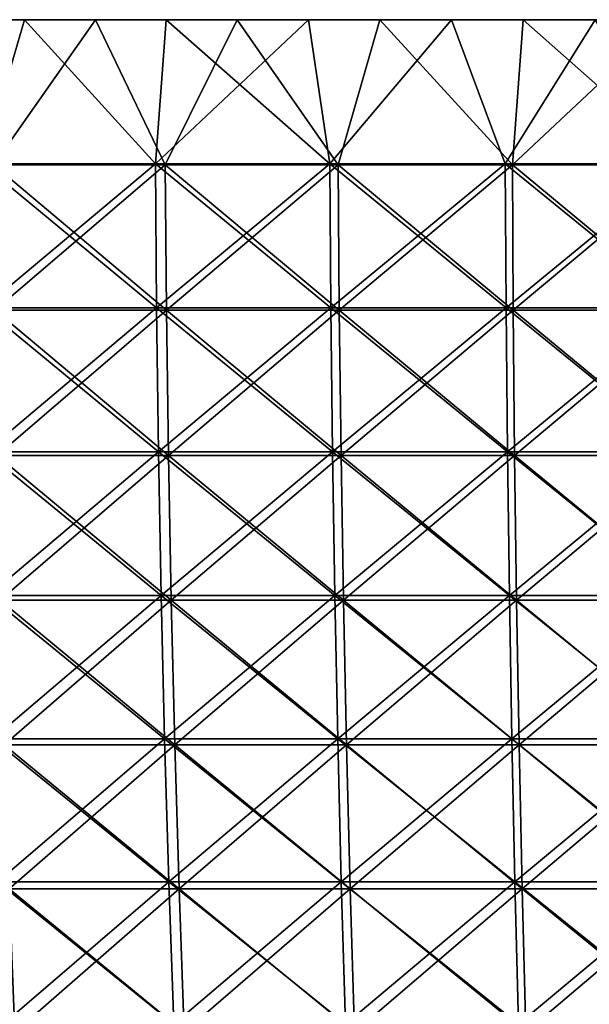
# Model space of a CAD drawing. Header units: millimetres. Extents: x -250 to 250, y 3898 to 4150.
# Tile 500 of 558: x -59 to -35, y 4107 to 4150. Entities that reach past the tile are written whole.
import ezdxf

# ---------------------------------------------------------------- set-up
doc = ezdxf.new("R2010")
doc.units = ezdxf.units.MM
doc.header["$LTSCALE"] = 5.599365
for name, color, linetype in [('1', 7, 'CONTINUOUS'), ('2', 7, 'CONTINUOUS'), ('3', 7, 'CONTINUOUS'), ('4', 7, 'CONTINUOUS'), ('5', 7, 'CONTINUOUS')]:
    doc.layers.add(name, color=color, linetype=linetype)

msp = doc.modelspace()

# ---------------------------------------------------------------- linework, layer by layer
at = {"layer": '1', "color": 251, "linetype": 'Continuous', "true_color": 0x504f50}
for points in [[(-65.21, 4150, 241.345), (-59.125, 4150, 242.908), (-56.06, 4150, 241.581), (-65.21, 4150, 241.345)], [(-62.162, 4150, 240.083), (-65.21, 4150, 241.345), (-56.06, 4150, 241.581), (-62.162, 4150, 240.083)], [(-59.125, 4150, -242.908), (-65.21, 4150, -241.345), (-56.06, 4150, -241.581), (-59.125, 4150, -242.908)], [(-56.06, 4150, -241.581), (-65.21, 4150, -241.345), (-62.162, 4150, -240.083), (-56.06, 4150, -241.581)], [(-59.125, 4150, 242.908), (-53.002, 4150, 244.317), (-49.922, 4150, 242.923), (-59.125, 4150, 242.908)], [(-56.06, 4150, 241.581), (-59.125, 4150, 242.908), (-49.922, 4150, 242.923), (-56.06, 4150, 241.581)], [(-53.002, 4150, -244.317), (-59.125, 4150, -242.908), (-43.753, 4150, -244.11), (-53.002, 4150, -244.317)], [(-43.753, 4150, -244.11), (-59.125, 4150, -242.908), (-49.923, 4150, -242.923), (-43.753, 4150, -244.11)], [(-49.923, 4150, -242.923), (-59.125, 4150, -242.908), (-56.06, 4150, -241.581), (-49.923, 4150, -242.923)], [(-53.002, 4150, 244.317), (-46.845, 4150, 245.572), (-37.554, 4150, 245.14), (-53.002, 4150, 244.317)], [(-49.922, 4150, 242.923), (-53.002, 4150, 244.317), (-43.752, 4150, 244.11), (-49.922, 4150, 242.923)], [(-43.752, 4150, 244.11), (-53.002, 4150, 244.317), (-37.554, 4150, 245.14), (-43.752, 4150, 244.11)], [(-46.845, 4150, -245.572), (-53.002, 4150, -244.317), (-37.554, 4150, -245.14), (-46.845, 4150, -245.572)], [(-37.554, 4150, -245.14), (-53.002, 4150, -244.317), (-43.753, 4150, -244.11), (-37.554, 4150, -245.14)], [(-46.845, 4150, 245.572), (-40.659, 4150, 246.671), (-31.332, 4150, 246.013), (-46.845, 4150, 245.572)], [(-37.554, 4150, 245.14), (-46.845, 4150, 245.572), (-31.332, 4150, 246.013), (-37.554, 4150, 245.14)], [(-40.659, 4150, -246.671), (-46.845, 4150, -245.572), (-31.332, 4150, -246.013), (-40.659, 4150, -246.671)], [(-31.332, 4150, -246.013), (-46.845, 4150, -245.572), (-37.554, 4150, -245.14), (-31.332, 4150, -246.013)], [(-40.659, 4150, 246.671), (-34.448, 4150, 247.615), (-25.089, 4150, 246.728), (-40.659, 4150, 246.671)], [(-31.332, 4150, 246.013), (-40.659, 4150, 246.671), (-25.089, 4150, 246.728), (-31.332, 4150, 246.013)], [(-34.448, 4150, -247.615), (-40.659, 4150, -246.671), (-18.832, 4150, -247.284), (-34.448, 4150, -247.615)], [(-18.832, 4150, -247.284), (-40.659, 4150, -246.671), (-25.09, 4150, -246.728), (-18.832, 4150, -247.284)], [(-25.09, 4150, -246.728), (-40.659, 4150, -246.671), (-31.332, 4150, -246.013), (-25.09, 4150, -246.728)]]:
    msp.add_3dface(points, dxfattribs=at)
at = {"layer": '2', "color": 251, "linetype": 'Continuous', "true_color": 0x504f50}
for points in [[(-65.21, 4150, -241.345), (-59.125, 4150, -242.908), (-60.96, 4143.772, -242.374), (-65.21, 4150, -241.345)], [(-59.125, 4150, -242.908), (-53.467, 4143.772, -244.136), (-60.96, 4143.772, -242.374), (-59.125, 4150, -242.908)], [(-59.125, 4150, -242.908), (-53.002, 4150, -244.317), (-53.467, 4143.772, -244.136), (-59.125, 4150, -242.908)], [(-53.002, 4150, -244.317), (-46.845, 4150, -245.572), (-53.467, 4143.772, -244.136), (-53.002, 4150, -244.317)], [(-46.845, 4150, -245.572), (-45.923, 4143.772, -245.667), (-53.467, 4143.772, -244.136), (-46.845, 4150, -245.572)], [(-46.845, 4150, -245.572), (-40.659, 4150, -246.671), (-45.923, 4143.772, -245.667), (-46.845, 4150, -245.572)], [(-40.659, 4150, -246.671), (-38.336, 4143.772, -246.965), (-45.923, 4143.772, -245.667), (-40.659, 4150, -246.671)], [(-40.659, 4150, -246.671), (-34.448, 4150, -247.615), (-38.336, 4143.772, -246.965), (-40.659, 4150, -246.671)], [(-34.448, 4150, -247.615), (-30.713, 4143.772, -248.028), (-38.336, 4143.772, -246.965), (-34.448, 4150, -247.615)], [(-53.467, 4143.772, -244.136), (-60.903, 4137.541, -242.148), (-60.96, 4143.772, -242.374), (-53.467, 4143.772, -244.136)], [(-53.417, 4137.541, -243.909), (-60.903, 4137.541, -242.148), (-53.467, 4143.772, -244.136), (-53.417, 4137.541, -243.909)], [(-45.923, 4143.772, -245.667), (-53.417, 4137.541, -243.909), (-53.467, 4143.772, -244.136), (-45.923, 4143.772, -245.667)], [(-45.88, 4137.541, -245.438), (-53.417, 4137.541, -243.909), (-45.923, 4143.772, -245.667), (-45.88, 4137.541, -245.438)], [(-38.336, 4143.772, -246.965), (-45.88, 4137.541, -245.438), (-45.923, 4143.772, -245.667), (-38.336, 4143.772, -246.965)], [(-38.3, 4137.541, -246.734), (-45.88, 4137.541, -245.438), (-38.336, 4143.772, -246.965), (-38.3, 4137.541, -246.734)], [(-30.713, 4143.772, -248.028), (-38.3, 4137.541, -246.734), (-38.336, 4143.772, -246.965), (-30.713, 4143.772, -248.028)], [(-30.684, 4137.541, -247.797), (-38.3, 4137.541, -246.734), (-30.713, 4143.772, -248.028), (-30.684, 4137.541, -247.797)], [(-53.417, 4137.541, -243.909), (-60.808, 4131.318, -241.771), (-60.903, 4137.541, -242.148), (-53.417, 4137.541, -243.909)], [(-53.334, 4131.318, -243.529), (-60.808, 4131.318, -241.771), (-53.417, 4137.541, -243.909), (-53.334, 4131.318, -243.529)], [(-45.88, 4137.541, -245.438), (-53.334, 4131.318, -243.529), (-53.417, 4137.541, -243.909), (-45.88, 4137.541, -245.438)], [(-45.809, 4131.318, -245.056), (-53.334, 4131.318, -243.529), (-45.88, 4137.541, -245.438), (-45.809, 4131.318, -245.056)], [(-38.3, 4137.541, -246.734), (-45.809, 4131.318, -245.056), (-45.88, 4137.541, -245.438), (-38.3, 4137.541, -246.734)], [(-38.241, 4131.318, -246.351), (-45.809, 4131.318, -245.056), (-38.3, 4137.541, -246.734), (-38.241, 4131.318, -246.351)], [(-30.684, 4137.541, -247.797), (-38.241, 4131.318, -246.351), (-38.3, 4137.541, -246.734), (-30.684, 4137.541, -247.797)], [(-30.636, 4131.318, -247.411), (-38.241, 4131.318, -246.351), (-30.684, 4137.541, -247.797), (-30.636, 4131.318, -247.411)], [(-53.334, 4131.318, -243.529), (-60.675, 4125.107, -241.244), (-60.808, 4131.318, -241.771), (-53.334, 4131.318, -243.529)], [(-53.217, 4125.107, -242.998), (-60.675, 4125.107, -241.244), (-53.334, 4131.318, -243.529), (-53.217, 4125.107, -242.998)], [(-45.809, 4131.318, -245.056), (-53.217, 4125.107, -242.998), (-53.334, 4131.318, -243.529), (-45.809, 4131.318, -245.056)], [(-45.709, 4125.107, -244.522), (-53.217, 4125.107, -242.998), (-45.809, 4131.318, -245.056), (-45.709, 4125.107, -244.522)], [(-38.241, 4131.318, -246.351), (-45.709, 4125.107, -244.522), (-45.809, 4131.318, -245.056), (-38.241, 4131.318, -246.351)], [(-38.157, 4125.107, -245.814), (-45.709, 4125.107, -244.522), (-38.241, 4131.318, -246.351), (-38.157, 4125.107, -245.814)], [(-30.636, 4131.318, -247.411), (-38.157, 4125.107, -245.814), (-38.241, 4131.318, -246.351), (-30.636, 4131.318, -247.411)], [(-30.569, 4125.107, -246.872), (-38.157, 4125.107, -245.814), (-30.636, 4131.318, -247.411), (-30.569, 4125.107, -246.872)], [(-53.217, 4125.107, -242.998), (-60.505, 4118.911, -240.567), (-60.675, 4125.107, -241.244), (-53.217, 4125.107, -242.998)], [(-53.068, 4118.911, -242.316), (-60.505, 4118.911, -240.567), (-53.217, 4125.107, -242.998), (-53.068, 4118.911, -242.316)], [(-45.709, 4125.107, -244.522), (-53.068, 4118.911, -242.316), (-53.217, 4125.107, -242.998), (-45.709, 4125.107, -244.522)], [(-45.581, 4118.911, -243.836), (-53.068, 4118.911, -242.316), (-45.709, 4125.107, -244.522), (-45.581, 4118.911, -243.836)], [(-38.157, 4125.107, -245.814), (-45.581, 4118.911, -243.836), (-45.709, 4125.107, -244.522), (-38.157, 4125.107, -245.814)], [(-38.05, 4118.911, -245.124), (-45.581, 4118.911, -243.836), (-38.157, 4125.107, -245.814), (-38.05, 4118.911, -245.124)], [(-30.569, 4125.107, -246.872), (-38.05, 4118.911, -245.124), (-38.157, 4125.107, -245.814), (-30.569, 4125.107, -246.872)], [(-30.484, 4118.911, -246.179), (-38.05, 4118.911, -245.124), (-30.569, 4125.107, -246.872), (-30.484, 4118.911, -246.179)], [(-53.068, 4118.911, -242.316), (-60.297, 4112.734, -239.741), (-60.505, 4118.911, -240.567), (-53.068, 4118.911, -242.316)], [(-52.886, 4112.734, -241.484), (-60.297, 4112.734, -239.741), (-53.068, 4118.911, -242.316), (-52.886, 4112.734, -241.484)], [(-45.581, 4118.911, -243.836), (-52.886, 4112.734, -241.484), (-53.068, 4118.911, -242.316), (-45.581, 4118.911, -243.836)], [(-45.424, 4112.734, -242.998), (-52.886, 4112.734, -241.484), (-45.581, 4118.911, -243.836), (-45.424, 4112.734, -242.998)], [(-38.05, 4118.911, -245.124), (-45.424, 4112.734, -242.998), (-45.581, 4118.911, -243.836), (-38.05, 4118.911, -245.124)], [(-37.919, 4112.734, -244.281), (-45.424, 4112.734, -242.998), (-38.05, 4118.911, -245.124), (-37.919, 4112.734, -244.281)], [(-30.484, 4118.911, -246.179), (-37.919, 4112.734, -244.281), (-38.05, 4118.911, -245.124), (-30.484, 4118.911, -246.179)], [(-30.379, 4112.734, -245.333), (-37.919, 4112.734, -244.281), (-30.484, 4118.911, -246.179), (-30.379, 4112.734, -245.333)], [(-52.886, 4112.734, -241.484), (-60.052, 4106.581, -238.765), (-60.297, 4112.734, -239.741), (-52.886, 4112.734, -241.484)], [(-52.67, 4106.581, -240.501), (-60.052, 4106.581, -238.765), (-52.886, 4112.734, -241.484), (-52.67, 4106.581, -240.501)], [(-45.424, 4112.734, -242.998), (-52.67, 4106.581, -240.501), (-52.886, 4112.734, -241.484), (-45.424, 4112.734, -242.998)], [(-45.239, 4106.581, -242.009), (-52.67, 4106.581, -240.501), (-45.424, 4112.734, -242.998), (-45.239, 4106.581, -242.009)], [(-37.919, 4112.734, -244.281), (-45.239, 4106.581, -242.009), (-45.424, 4112.734, -242.998), (-37.919, 4112.734, -244.281)], [(-37.765, 4106.581, -243.287), (-45.239, 4106.581, -242.009), (-37.919, 4112.734, -244.281), (-37.765, 4106.581, -243.287)], [(-30.379, 4112.734, -245.333), (-37.765, 4106.581, -243.287), (-37.919, 4112.734, -244.281), (-30.379, 4112.734, -245.333)], [(-30.255, 4106.581, -244.335), (-37.765, 4106.581, -243.287), (-30.379, 4112.734, -245.333), (-30.255, 4106.581, -244.335)]]:
    msp.add_3dface(points, dxfattribs=at)
at = {"layer": '3', "color": 251, "linetype": 'Continuous', "true_color": 0x504f50}
for points in [[(-59.125, 4150, 242.908), (-65.21, 4150, 241.345), (-60.96, 4143.772, 242.374), (-59.125, 4150, 242.908)], [(-59.125, 4150, 242.908), (-60.96, 4143.772, 242.374), (-53.467, 4143.772, 244.136), (-59.125, 4150, 242.908)], [(-53.002, 4150, 244.317), (-59.125, 4150, 242.908), (-53.467, 4143.772, 244.136), (-53.002, 4150, 244.317)], [(-53.002, 4150, 244.317), (-53.467, 4143.772, 244.136), (-45.923, 4143.772, 245.667), (-53.002, 4150, 244.317)], [(-46.845, 4150, 245.572), (-53.002, 4150, 244.317), (-45.923, 4143.772, 245.667), (-46.845, 4150, 245.572)], [(-40.659, 4150, 246.671), (-46.845, 4150, 245.572), (-45.923, 4143.772, 245.667), (-40.659, 4150, 246.671)], [(-40.659, 4150, 246.671), (-45.923, 4143.772, 245.667), (-38.336, 4143.772, 246.965), (-40.659, 4150, 246.671)], [(-34.448, 4150, 247.615), (-40.659, 4150, 246.671), (-38.336, 4143.772, 246.965), (-34.448, 4150, 247.615)], [(-34.448, 4150, 247.615), (-38.336, 4143.772, 246.965), (-30.713, 4143.772, 248.028), (-34.448, 4150, 247.615)], [(-60.903, 4137.541, 242.148), (-53.417, 4137.541, 243.909), (-60.96, 4143.772, 242.374), (-60.903, 4137.541, 242.148)], [(-60.96, 4143.772, 242.374), (-53.417, 4137.541, 243.909), (-53.467, 4143.772, 244.136), (-60.96, 4143.772, 242.374)], [(-53.417, 4137.541, 243.909), (-45.88, 4137.541, 245.438), (-53.467, 4143.772, 244.136), (-53.417, 4137.541, 243.909)], [(-53.467, 4143.772, 244.136), (-45.88, 4137.541, 245.438), (-45.923, 4143.772, 245.667), (-53.467, 4143.772, 244.136)], [(-45.88, 4137.541, 245.438), (-38.3, 4137.541, 246.734), (-45.923, 4143.772, 245.667), (-45.88, 4137.541, 245.438)], [(-45.923, 4143.772, 245.667), (-38.3, 4137.541, 246.734), (-38.336, 4143.772, 246.965), (-45.923, 4143.772, 245.667)], [(-38.3, 4137.541, 246.734), (-30.684, 4137.541, 247.797), (-38.336, 4143.772, 246.965), (-38.3, 4137.541, 246.734)], [(-38.336, 4143.772, 246.965), (-30.684, 4137.541, 247.797), (-30.713, 4143.772, 248.028), (-38.336, 4143.772, 246.965)], [(-60.808, 4131.318, 241.771), (-53.334, 4131.318, 243.529), (-60.903, 4137.541, 242.148), (-60.808, 4131.318, 241.771)], [(-60.903, 4137.541, 242.148), (-53.334, 4131.318, 243.529), (-53.417, 4137.541, 243.909), (-60.903, 4137.541, 242.148)], [(-53.334, 4131.318, 243.529), (-45.809, 4131.318, 245.056), (-53.417, 4137.541, 243.909), (-53.334, 4131.318, 243.529)], [(-53.417, 4137.541, 243.909), (-45.809, 4131.318, 245.056), (-45.88, 4137.541, 245.438), (-53.417, 4137.541, 243.909)], [(-45.809, 4131.318, 245.056), (-38.241, 4131.318, 246.351), (-45.88, 4137.541, 245.438), (-45.809, 4131.318, 245.056)], [(-45.88, 4137.541, 245.438), (-38.241, 4131.318, 246.351), (-38.3, 4137.541, 246.734), (-45.88, 4137.541, 245.438)], [(-38.241, 4131.318, 246.351), (-30.636, 4131.318, 247.411), (-38.3, 4137.541, 246.734), (-38.241, 4131.318, 246.351)], [(-38.3, 4137.541, 246.734), (-30.636, 4131.318, 247.411), (-30.684, 4137.541, 247.797), (-38.3, 4137.541, 246.734)], [(-60.675, 4125.107, 241.244), (-53.217, 4125.107, 242.998), (-60.808, 4131.318, 241.771), (-60.675, 4125.107, 241.244)], [(-60.808, 4131.318, 241.771), (-53.217, 4125.107, 242.998), (-53.334, 4131.318, 243.529), (-60.808, 4131.318, 241.771)], [(-53.217, 4125.107, 242.998), (-45.709, 4125.107, 244.522), (-53.334, 4131.318, 243.529), (-53.217, 4125.107, 242.998)], [(-53.334, 4131.318, 243.529), (-45.709, 4125.107, 244.522), (-45.809, 4131.318, 245.056), (-53.334, 4131.318, 243.529)], [(-45.709, 4125.107, 244.522), (-38.157, 4125.107, 245.814), (-45.809, 4131.318, 245.056), (-45.709, 4125.107, 244.522)], [(-45.809, 4131.318, 245.056), (-38.157, 4125.107, 245.814), (-38.241, 4131.318, 246.351), (-45.809, 4131.318, 245.056)], [(-38.157, 4125.107, 245.814), (-30.569, 4125.107, 246.872), (-38.241, 4131.318, 246.351), (-38.157, 4125.107, 245.814)], [(-38.241, 4131.318, 246.351), (-30.569, 4125.107, 246.872), (-30.636, 4131.318, 247.411), (-38.241, 4131.318, 246.351)], [(-60.505, 4118.911, 240.567), (-53.068, 4118.911, 242.316), (-60.675, 4125.107, 241.244), (-60.505, 4118.911, 240.567)], [(-60.675, 4125.107, 241.244), (-53.068, 4118.911, 242.316), (-53.217, 4125.107, 242.998), (-60.675, 4125.107, 241.244)], [(-53.068, 4118.911, 242.316), (-45.581, 4118.911, 243.836), (-53.217, 4125.107, 242.998), (-53.068, 4118.911, 242.316)], [(-53.217, 4125.107, 242.998), (-45.581, 4118.911, 243.836), (-45.709, 4125.107, 244.522), (-53.217, 4125.107, 242.998)], [(-45.581, 4118.911, 243.836), (-38.05, 4118.911, 245.124), (-45.709, 4125.107, 244.522), (-45.581, 4118.911, 243.836)], [(-45.709, 4125.107, 244.522), (-38.05, 4118.911, 245.124), (-38.157, 4125.107, 245.814), (-45.709, 4125.107, 244.522)], [(-38.05, 4118.911, 245.124), (-30.484, 4118.911, 246.179), (-38.157, 4125.107, 245.814), (-38.05, 4118.911, 245.124)], [(-38.157, 4125.107, 245.814), (-30.484, 4118.911, 246.179), (-30.569, 4125.107, 246.872), (-38.157, 4125.107, 245.814)], [(-60.297, 4112.734, 239.741), (-52.886, 4112.734, 241.484), (-60.505, 4118.911, 240.567), (-60.297, 4112.734, 239.741)], [(-60.505, 4118.911, 240.567), (-52.886, 4112.734, 241.484), (-53.068, 4118.911, 242.316), (-60.505, 4118.911, 240.567)], [(-52.886, 4112.734, 241.484), (-45.424, 4112.734, 242.998), (-53.068, 4118.911, 242.316), (-52.886, 4112.734, 241.484)], [(-53.068, 4118.911, 242.316), (-45.424, 4112.734, 242.998), (-45.581, 4118.911, 243.836), (-53.068, 4118.911, 242.316)], [(-45.424, 4112.734, 242.998), (-37.919, 4112.734, 244.281), (-45.581, 4118.911, 243.836), (-45.424, 4112.734, 242.998)], [(-45.581, 4118.911, 243.836), (-37.919, 4112.734, 244.281), (-38.05, 4118.911, 245.124), (-45.581, 4118.911, 243.836)], [(-37.919, 4112.734, 244.281), (-30.379, 4112.734, 245.333), (-38.05, 4118.911, 245.124), (-37.919, 4112.734, 244.281)], [(-38.05, 4118.911, 245.124), (-30.379, 4112.734, 245.333), (-30.484, 4118.911, 246.179), (-38.05, 4118.911, 245.124)], [(-60.052, 4106.581, 238.765), (-52.67, 4106.581, 240.501), (-60.297, 4112.734, 239.741), (-60.052, 4106.581, 238.765)], [(-60.297, 4112.734, 239.741), (-52.67, 4106.581, 240.501), (-52.886, 4112.734, 241.484), (-60.297, 4112.734, 239.741)], [(-52.67, 4106.581, 240.501), (-45.239, 4106.581, 242.009), (-52.886, 4112.734, 241.484), (-52.67, 4106.581, 240.501)], [(-52.886, 4112.734, 241.484), (-45.239, 4106.581, 242.009), (-45.424, 4112.734, 242.998), (-52.886, 4112.734, 241.484)], [(-45.239, 4106.581, 242.009), (-37.765, 4106.581, 243.287), (-45.424, 4112.734, 242.998), (-45.239, 4106.581, 242.009)], [(-45.424, 4112.734, 242.998), (-37.765, 4106.581, 243.287), (-37.919, 4112.734, 244.281), (-45.424, 4112.734, 242.998)], [(-37.765, 4106.581, 243.287), (-30.255, 4106.581, 244.335), (-37.919, 4112.734, 244.281), (-37.765, 4106.581, 243.287)], [(-37.919, 4112.734, 244.281), (-30.255, 4106.581, 244.335), (-30.379, 4112.734, 245.333), (-37.919, 4112.734, 244.281)]]:
    msp.add_3dface(points, dxfattribs=at)
at = {"layer": '4', "color": 155, "linetype": 'Continuous', "true_color": 0x4a708c}
for points in [[(-62.162, 4150, 240.083), (-56.06, 4150, 241.581), (-60.471, 4143.721, 240.433), (-62.162, 4150, 240.083)], [(-56.06, 4150, 241.581), (-53.038, 4143.721, 242.181), (-60.471, 4143.721, 240.433), (-56.06, 4150, 241.581)], [(-56.06, 4150, 241.581), (-49.922, 4150, 242.923), (-53.038, 4143.721, 242.181), (-56.06, 4150, 241.581)], [(-49.922, 4150, 242.923), (-45.555, 4143.721, 243.699), (-53.038, 4143.721, 242.181), (-49.922, 4150, 242.923)], [(-49.922, 4150, 242.923), (-43.752, 4150, 244.11), (-45.555, 4143.721, 243.699), (-49.922, 4150, 242.923)], [(-43.752, 4150, 244.11), (-38.029, 4143.721, 244.986), (-45.555, 4143.721, 243.699), (-43.752, 4150, 244.11)], [(-43.752, 4150, 244.11), (-37.554, 4150, 245.14), (-38.029, 4143.721, 244.986), (-43.752, 4150, 244.11)], [(-37.554, 4150, 245.14), (-31.332, 4150, 246.013), (-38.029, 4143.721, 244.986), (-37.554, 4150, 245.14)], [(-31.332, 4150, 246.013), (-30.467, 4143.721, 246.041), (-38.029, 4143.721, 244.986), (-31.332, 4150, 246.013)], [(-53.038, 4143.721, 242.181), (-60.413, 4137.44, 240.201), (-60.471, 4143.721, 240.433), (-53.038, 4143.721, 242.181)], [(-52.987, 4137.44, 241.947), (-60.413, 4137.44, 240.201), (-53.038, 4143.721, 242.181), (-52.987, 4137.44, 241.947)], [(-45.555, 4143.721, 243.699), (-52.987, 4137.44, 241.947), (-53.038, 4143.721, 242.181), (-45.555, 4143.721, 243.699)], [(-45.511, 4137.44, 243.464), (-52.987, 4137.44, 241.947), (-45.555, 4143.721, 243.699), (-45.511, 4137.44, 243.464)], [(-38.029, 4143.721, 244.986), (-45.511, 4137.44, 243.464), (-45.555, 4143.721, 243.699), (-38.029, 4143.721, 244.986)], [(-37.992, 4137.44, 244.751), (-45.511, 4137.44, 243.464), (-38.029, 4143.721, 244.986), (-37.992, 4137.44, 244.751)], [(-30.467, 4143.721, 246.041), (-37.992, 4137.44, 244.751), (-38.029, 4143.721, 244.986), (-30.467, 4143.721, 246.041)], [(-30.437, 4137.44, 245.804), (-37.992, 4137.44, 244.751), (-30.467, 4143.721, 246.041), (-30.437, 4137.44, 245.804)], [(-52.987, 4137.44, 241.947), (-60.316, 4131.167, 239.815), (-60.413, 4137.44, 240.201), (-52.987, 4137.44, 241.947)], [(-52.902, 4131.167, 241.559), (-60.316, 4131.167, 239.815), (-52.987, 4137.44, 241.947), (-52.902, 4131.167, 241.559)], [(-45.511, 4137.44, 243.464), (-52.902, 4131.167, 241.559), (-52.987, 4137.44, 241.947), (-45.511, 4137.44, 243.464)], [(-45.438, 4131.167, 243.073), (-52.902, 4131.167, 241.559), (-45.511, 4137.44, 243.464), (-45.438, 4131.167, 243.073)], [(-37.992, 4137.44, 244.751), (-45.438, 4131.167, 243.073), (-45.511, 4137.44, 243.464), (-37.992, 4137.44, 244.751)], [(-37.931, 4131.167, 244.357), (-45.438, 4131.167, 243.073), (-37.992, 4137.44, 244.751), (-37.931, 4131.167, 244.357)], [(-30.437, 4137.44, 245.804), (-37.931, 4131.167, 244.357), (-37.992, 4137.44, 244.751), (-30.437, 4137.44, 245.804)], [(-30.388, 4131.167, 245.41), (-37.931, 4131.167, 244.357), (-30.437, 4137.44, 245.804), (-30.388, 4131.167, 245.41)], [(-52.902, 4131.167, 241.559), (-60.18, 4124.906, 239.275), (-60.316, 4131.167, 239.815), (-52.902, 4131.167, 241.559)], [(-52.783, 4124.906, 241.015), (-60.18, 4124.906, 239.275), (-52.902, 4131.167, 241.559), (-52.783, 4124.906, 241.015)], [(-45.438, 4131.167, 243.073), (-52.783, 4124.906, 241.015), (-52.902, 4131.167, 241.559), (-45.438, 4131.167, 243.073)], [(-45.336, 4124.906, 242.526), (-52.783, 4124.906, 241.015), (-45.438, 4131.167, 243.073), (-45.336, 4124.906, 242.526)], [(-37.931, 4131.167, 244.357), (-45.336, 4124.906, 242.526), (-45.438, 4131.167, 243.073), (-37.931, 4131.167, 244.357)], [(-37.846, 4124.906, 243.807), (-45.336, 4124.906, 242.526), (-37.931, 4131.167, 244.357), (-37.846, 4124.906, 243.807)], [(-30.388, 4131.167, 245.41), (-37.846, 4124.906, 243.807), (-37.931, 4131.167, 244.357), (-30.388, 4131.167, 245.41)], [(-30.32, 4124.906, 244.857), (-37.846, 4124.906, 243.807), (-30.388, 4131.167, 245.41), (-30.32, 4124.906, 244.857)], [(-52.783, 4124.906, 241.015), (-60.006, 4118.661, 238.582), (-60.18, 4124.906, 239.275), (-52.783, 4124.906, 241.015)], [(-52.63, 4118.661, 240.316), (-60.006, 4118.661, 238.582), (-52.783, 4124.906, 241.015), (-52.63, 4118.661, 240.316)], [(-45.336, 4124.906, 242.526), (-52.63, 4118.661, 240.316), (-52.783, 4124.906, 241.015), (-45.336, 4124.906, 242.526)], [(-45.205, 4118.661, 241.823), (-52.63, 4118.661, 240.316), (-45.336, 4124.906, 242.526), (-45.205, 4118.661, 241.823)], [(-37.846, 4124.906, 243.807), (-45.205, 4118.661, 241.823), (-45.336, 4124.906, 242.526), (-37.846, 4124.906, 243.807)], [(-37.736, 4118.661, 243.1), (-45.205, 4118.661, 241.823), (-37.846, 4124.906, 243.807), (-37.736, 4118.661, 243.1)], [(-30.32, 4124.906, 244.857), (-37.736, 4118.661, 243.1), (-37.846, 4124.906, 243.807), (-30.32, 4124.906, 244.857)], [(-30.232, 4118.661, 244.147), (-37.736, 4118.661, 243.1), (-30.32, 4124.906, 244.857), (-30.232, 4118.661, 244.147)], [(-52.63, 4118.661, 240.316), (-59.793, 4112.436, 237.735), (-60.006, 4118.661, 238.582), (-52.63, 4118.661, 240.316)], [(-52.443, 4112.436, 239.463), (-59.793, 4112.436, 237.735), (-52.63, 4118.661, 240.316), (-52.443, 4112.436, 239.463)], [(-45.205, 4118.661, 241.823), (-52.443, 4112.436, 239.463), (-52.63, 4118.661, 240.316), (-45.205, 4118.661, 241.823)], [(-45.044, 4112.436, 240.965), (-52.443, 4112.436, 239.463), (-45.205, 4118.661, 241.823), (-45.044, 4112.436, 240.965)], [(-37.736, 4118.661, 243.1), (-45.044, 4112.436, 240.965), (-45.205, 4118.661, 241.823), (-37.736, 4118.661, 243.1)], [(-37.602, 4112.436, 242.238), (-45.044, 4112.436, 240.965), (-37.736, 4118.661, 243.1), (-37.602, 4112.436, 242.238)], [(-30.232, 4118.661, 244.147), (-37.602, 4112.436, 242.238), (-37.736, 4118.661, 243.1), (-30.232, 4118.661, 244.147)], [(-30.125, 4112.436, 243.281), (-37.602, 4112.436, 242.238), (-30.232, 4118.661, 244.147), (-30.125, 4112.436, 243.281)], [(-52.443, 4112.436, 239.463), (-59.541, 4106.235, 236.735), (-59.793, 4112.436, 237.735), (-52.443, 4112.436, 239.463)], [(-52.223, 4106.235, 238.456), (-59.541, 4106.235, 236.735), (-52.443, 4112.436, 239.463), (-52.223, 4106.235, 238.456)], [(-45.044, 4112.436, 240.965), (-52.223, 4106.235, 238.456), (-52.443, 4112.436, 239.463), (-45.044, 4112.436, 240.965)], [(-44.855, 4106.235, 239.951), (-52.223, 4106.235, 238.456), (-45.044, 4112.436, 240.965), (-44.855, 4106.235, 239.951)], [(-37.602, 4112.436, 242.238), (-44.855, 4106.235, 239.951), (-45.044, 4112.436, 240.965), (-37.602, 4112.436, 242.238)], [(-37.444, 4106.235, 241.219), (-44.855, 4106.235, 239.951), (-37.602, 4112.436, 242.238), (-37.444, 4106.235, 241.219)], [(-30.125, 4112.436, 243.281), (-37.444, 4106.235, 241.219), (-37.602, 4112.436, 242.238), (-30.125, 4112.436, 243.281)], [(-29.998, 4106.235, 242.258), (-37.444, 4106.235, 241.219), (-30.125, 4112.436, 243.281), (-29.998, 4106.235, 242.258)]]:
    msp.add_3dface(points, dxfattribs=at)
at = {"layer": '5', "color": 155, "linetype": 'Continuous', "true_color": 0x4a708c}
for points in [[(-56.06, 4150, -241.581), (-62.162, 4150, -240.083), (-60.471, 4143.721, -240.433), (-56.06, 4150, -241.581)], [(-56.06, 4150, -241.581), (-60.471, 4143.721, -240.433), (-53.038, 4143.721, -242.181), (-56.06, 4150, -241.581)], [(-49.923, 4150, -242.923), (-56.06, 4150, -241.581), (-53.038, 4143.721, -242.181), (-49.923, 4150, -242.923)], [(-49.923, 4150, -242.923), (-53.038, 4143.721, -242.181), (-45.555, 4143.721, -243.699), (-49.923, 4150, -242.923)], [(-43.753, 4150, -244.11), (-49.923, 4150, -242.923), (-45.555, 4143.721, -243.699), (-43.753, 4150, -244.11)], [(-43.753, 4150, -244.11), (-45.555, 4143.721, -243.699), (-38.029, 4143.721, -244.986), (-43.753, 4150, -244.11)], [(-37.554, 4150, -245.14), (-43.753, 4150, -244.11), (-38.029, 4143.721, -244.986), (-37.554, 4150, -245.14)], [(-37.554, 4150, -245.14), (-38.029, 4143.721, -244.986), (-30.467, 4143.721, -246.041), (-37.554, 4150, -245.14)], [(-31.332, 4150, -246.013), (-37.554, 4150, -245.14), (-30.467, 4143.721, -246.041), (-31.332, 4150, -246.013)], [(-60.413, 4137.44, -240.201), (-52.987, 4137.44, -241.947), (-60.471, 4143.721, -240.433), (-60.413, 4137.44, -240.201)], [(-60.471, 4143.721, -240.433), (-52.987, 4137.44, -241.947), (-53.038, 4143.721, -242.181), (-60.471, 4143.721, -240.433)], [(-52.987, 4137.44, -241.947), (-45.511, 4137.44, -243.464), (-53.038, 4143.721, -242.181), (-52.987, 4137.44, -241.947)], [(-53.038, 4143.721, -242.181), (-45.511, 4137.44, -243.464), (-45.555, 4143.721, -243.699), (-53.038, 4143.721, -242.181)], [(-45.511, 4137.44, -243.464), (-37.992, 4137.44, -244.751), (-45.555, 4143.721, -243.699), (-45.511, 4137.44, -243.464)], [(-45.555, 4143.721, -243.699), (-37.992, 4137.44, -244.751), (-38.029, 4143.721, -244.986), (-45.555, 4143.721, -243.699)], [(-37.992, 4137.44, -244.751), (-30.437, 4137.44, -245.804), (-38.029, 4143.721, -244.986), (-37.992, 4137.44, -244.751)], [(-38.029, 4143.721, -244.986), (-30.437, 4137.44, -245.804), (-30.467, 4143.721, -246.041), (-38.029, 4143.721, -244.986)], [(-60.316, 4131.167, -239.815), (-52.902, 4131.167, -241.559), (-60.413, 4137.44, -240.201), (-60.316, 4131.167, -239.815)], [(-60.413, 4137.44, -240.201), (-52.902, 4131.167, -241.559), (-52.987, 4137.44, -241.947), (-60.413, 4137.44, -240.201)], [(-52.902, 4131.167, -241.559), (-45.438, 4131.167, -243.073), (-52.987, 4137.44, -241.947), (-52.902, 4131.167, -241.559)], [(-52.987, 4137.44, -241.947), (-45.438, 4131.167, -243.073), (-45.511, 4137.44, -243.464), (-52.987, 4137.44, -241.947)], [(-45.438, 4131.167, -243.073), (-37.931, 4131.167, -244.357), (-45.511, 4137.44, -243.464), (-45.438, 4131.167, -243.073)], [(-45.511, 4137.44, -243.464), (-37.931, 4131.167, -244.357), (-37.992, 4137.44, -244.751), (-45.511, 4137.44, -243.464)], [(-37.931, 4131.167, -244.357), (-30.388, 4131.167, -245.41), (-37.992, 4137.44, -244.751), (-37.931, 4131.167, -244.357)], [(-37.992, 4137.44, -244.751), (-30.388, 4131.167, -245.41), (-30.437, 4137.44, -245.804), (-37.992, 4137.44, -244.751)], [(-60.18, 4124.906, -239.275), (-52.783, 4124.906, -241.015), (-60.316, 4131.167, -239.815), (-60.18, 4124.906, -239.275)], [(-60.316, 4131.167, -239.815), (-52.783, 4124.906, -241.015), (-52.902, 4131.167, -241.559), (-60.316, 4131.167, -239.815)], [(-52.783, 4124.906, -241.015), (-45.336, 4124.906, -242.526), (-52.902, 4131.167, -241.559), (-52.783, 4124.906, -241.015)], [(-52.902, 4131.167, -241.559), (-45.336, 4124.906, -242.526), (-45.438, 4131.167, -243.073), (-52.902, 4131.167, -241.559)], [(-45.336, 4124.906, -242.526), (-37.846, 4124.906, -243.807), (-45.438, 4131.167, -243.073), (-45.336, 4124.906, -242.526)], [(-45.438, 4131.167, -243.073), (-37.846, 4124.906, -243.807), (-37.931, 4131.167, -244.357), (-45.438, 4131.167, -243.073)], [(-37.846, 4124.906, -243.807), (-30.32, 4124.906, -244.857), (-37.931, 4131.167, -244.357), (-37.846, 4124.906, -243.807)], [(-37.931, 4131.167, -244.357), (-30.32, 4124.906, -244.857), (-30.388, 4131.167, -245.41), (-37.931, 4131.167, -244.357)], [(-60.006, 4118.661, -238.582), (-52.63, 4118.661, -240.316), (-60.18, 4124.906, -239.275), (-60.006, 4118.661, -238.582)], [(-60.18, 4124.906, -239.275), (-52.63, 4118.661, -240.316), (-52.783, 4124.906, -241.015), (-60.18, 4124.906, -239.275)], [(-52.63, 4118.661, -240.316), (-45.205, 4118.661, -241.823), (-52.783, 4124.906, -241.015), (-52.63, 4118.661, -240.316)], [(-52.783, 4124.906, -241.015), (-45.205, 4118.661, -241.823), (-45.336, 4124.906, -242.526), (-52.783, 4124.906, -241.015)], [(-45.205, 4118.661, -241.823), (-37.736, 4118.661, -243.1), (-45.336, 4124.906, -242.526), (-45.205, 4118.661, -241.823)], [(-45.336, 4124.906, -242.526), (-37.736, 4118.661, -243.1), (-37.846, 4124.906, -243.807), (-45.336, 4124.906, -242.526)], [(-37.736, 4118.661, -243.1), (-30.232, 4118.661, -244.147), (-37.846, 4124.906, -243.807), (-37.736, 4118.661, -243.1)], [(-37.846, 4124.906, -243.807), (-30.232, 4118.661, -244.147), (-30.32, 4124.906, -244.857), (-37.846, 4124.906, -243.807)], [(-59.793, 4112.436, -237.735), (-52.443, 4112.436, -239.463), (-60.006, 4118.661, -238.582), (-59.793, 4112.436, -237.735)], [(-60.006, 4118.661, -238.582), (-52.443, 4112.436, -239.463), (-52.63, 4118.661, -240.316), (-60.006, 4118.661, -238.582)], [(-52.443, 4112.436, -239.463), (-45.044, 4112.436, -240.965), (-52.63, 4118.661, -240.316), (-52.443, 4112.436, -239.463)], [(-52.63, 4118.661, -240.316), (-45.044, 4112.436, -240.965), (-45.205, 4118.661, -241.823), (-52.63, 4118.661, -240.316)], [(-45.044, 4112.436, -240.965), (-37.602, 4112.436, -242.238), (-45.205, 4118.661, -241.823), (-45.044, 4112.436, -240.965)], [(-45.205, 4118.661, -241.823), (-37.602, 4112.436, -242.238), (-37.736, 4118.661, -243.1), (-45.205, 4118.661, -241.823)], [(-37.602, 4112.436, -242.238), (-30.125, 4112.436, -243.281), (-37.736, 4118.661, -243.1), (-37.602, 4112.436, -242.238)], [(-37.736, 4118.661, -243.1), (-30.125, 4112.436, -243.281), (-30.232, 4118.661, -244.147), (-37.736, 4118.661, -243.1)], [(-59.541, 4106.235, -236.735), (-52.223, 4106.235, -238.456), (-59.793, 4112.436, -237.735), (-59.541, 4106.235, -236.735)], [(-59.793, 4112.436, -237.735), (-52.223, 4106.235, -238.456), (-52.443, 4112.436, -239.463), (-59.793, 4112.436, -237.735)], [(-52.223, 4106.235, -238.456), (-44.855, 4106.235, -239.951), (-52.443, 4112.436, -239.463), (-52.223, 4106.235, -238.456)], [(-52.443, 4112.436, -239.463), (-44.855, 4106.235, -239.951), (-45.044, 4112.436, -240.965), (-52.443, 4112.436, -239.463)], [(-44.855, 4106.235, -239.951), (-37.444, 4106.235, -241.219), (-45.044, 4112.436, -240.965), (-44.855, 4106.235, -239.951)], [(-45.044, 4112.436, -240.965), (-37.444, 4106.235, -241.219), (-37.602, 4112.436, -242.238), (-45.044, 4112.436, -240.965)], [(-37.444, 4106.235, -241.219), (-29.998, 4106.235, -242.258), (-37.602, 4112.436, -242.238), (-37.444, 4106.235, -241.219)], [(-37.602, 4112.436, -242.238), (-29.998, 4106.235, -242.258), (-30.125, 4112.436, -243.281), (-37.602, 4112.436, -242.238)]]:
    msp.add_3dface(points, dxfattribs=at)

doc.saveas('drawing.dxf')
